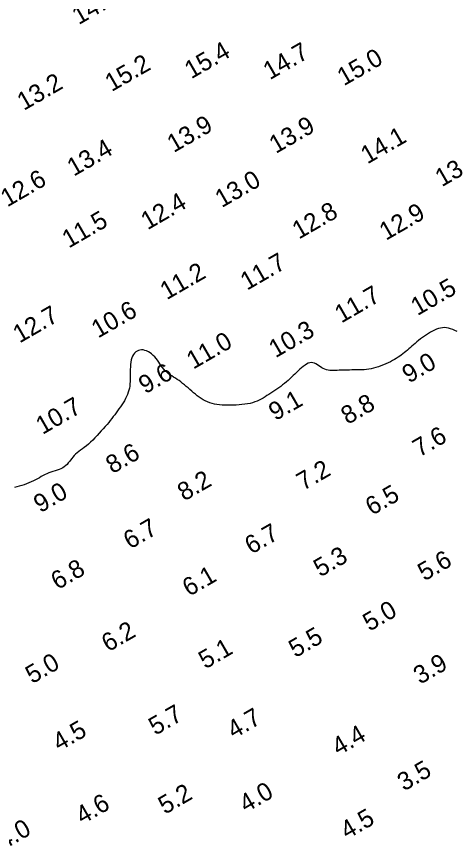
# Model space of a CAD drawing. Extents: x 3024098 to 3056816, y 418252 to 509144.
# Drawn here: x 3031794.5 to 3031916.7, y 418328.2 to 418559 of the extents above; entities that cross this region are included whole.
import ezdxf

# ---------------------------------------------------------------- set-up
doc = ezdxf.new("R2010")
doc.units = 0
doc.layers.add('V-CHAN-CONT-EL10', color=7, linetype='Continuous')
doc.layers.add('V-TOPO-SOUN-0911', color=7, linetype='Continuous')

msp = doc.modelspace()

# ---------------------------------------------------------------- linework, layer by layer
at = {"layer": 'V-CHAN-CONT-EL10'}
msp.add_lwpolyline([(3031916.96, 418471.42), (3031916.35, 418471.74), (3031915.74, 418472.01), (3031915.15, 418472.24), (3031914.56, 418472.4), (3031913.99, 418472.5), (3031913.42, 418472.54), (3031912.87, 418472.51), (3031912.31, 418472.42), (3031911.76, 418472.28), (3031911.21, 418472.1), (3031910.66, 418471.86), (3031910.1, 418471.59), (3031909.54, 418471.28), (3031908.98, 418470.94), (3031908.41, 418470.57), (3031907.85, 418470.18), (3031907.3, 418469.78), (3031906.77, 418469.37), (3031906.25, 418468.96), (3031905.75, 418468.55), (3031905.27, 418468.15), (3031904.81, 418467.75), (3031904.37, 418467.37), (3031903.95, 418466.99), (3031903.53, 418466.62), (3031903.12, 418466.26), (3031902.71, 418465.91), (3031902.29, 418465.57), (3031901.87, 418465.23), (3031901.44, 418464.91), (3031901, 418464.58), (3031900.54, 418464.27), (3031900.05, 418463.96), (3031899.54, 418463.65), (3031898.99, 418463.35), (3031898.41, 418463.04), (3031897.79, 418462.75), (3031897.15, 418462.45), (3031896.47, 418462.17), (3031895.78, 418461.91), (3031895.09, 418461.66), (3031894.39, 418461.44), (3031893.7, 418461.25), (3031893.03, 418461.09), (3031892.39, 418460.97), (3031891.76, 418460.88), (3031891.15, 418460.83), (3031890.56, 418460.79), (3031889.97, 418460.77), (3031889.39, 418460.76), (3031888.81, 418460.76), (3031888.23, 418460.76), (3031887.64, 418460.75), (3031887.05, 418460.74), (3031886.45, 418460.73), (3031885.86, 418460.71), (3031885.28, 418460.69), (3031884.7, 418460.67), (3031884.14, 418460.66), (3031883.59, 418460.64), (3031883.06, 418460.62), (3031882.54, 418460.61), (3031882.04, 418460.62), (3031881.56, 418460.65), (3031881.09, 418460.71), (3031880.64, 418460.8), (3031880.19, 418460.94), (3031879.76, 418461.12), (3031879.34, 418461.35), (3031878.93, 418461.62), (3031878.52, 418461.9), (3031878.12, 418462.17), (3031877.71, 418462.42), (3031877.3, 418462.63), (3031876.89, 418462.76), (3031876.46, 418462.81), (3031876.02, 418462.76), (3031875.58, 418462.62), (3031875.13, 418462.39), (3031874.67, 418462.1), (3031874.2, 418461.75), (3031873.73, 418461.36), (3031873.27, 418460.94), (3031872.8, 418460.51), (3031872.33, 418460.06), (3031871.87, 418459.62), (3031871.41, 418459.17), (3031870.94, 418458.73), (3031870.46, 418458.29), (3031869.98, 418457.85), (3031869.48, 418457.43), (3031868.98, 418457.01), (3031868.45, 418456.6), (3031867.92, 418456.2), (3031867.38, 418455.8), (3031866.83, 418455.42), (3031866.28, 418455.04), (3031865.72, 418454.68), (3031865.18, 418454.32), (3031864.63, 418453.96), (3031864.1, 418453.61), (3031863.57, 418453.28), (3031863.03, 418452.95), (3031862.49, 418452.64), (3031861.93, 418452.35), (3031861.34, 418452.09), (3031860.73, 418451.85), (3031860.08, 418451.64), (3031859.39, 418451.46), (3031858.66, 418451.32), (3031857.9, 418451.2), (3031857.13, 418451.11), (3031856.34, 418451.04), (3031855.54, 418450.99), (3031854.74, 418450.96), (3031853.94, 418450.94), (3031853.16, 418450.94), (3031852.39, 418450.95), (3031851.64, 418450.98), (3031850.91, 418451.04), (3031850.19, 418451.13), (3031849.5, 418451.25), (3031848.83, 418451.4), (3031848.18, 418451.6), (3031847.56, 418451.85), (3031846.96, 418452.13), (3031846.38, 418452.45), (3031845.82, 418452.8), (3031845.27, 418453.18), (3031844.74, 418453.58), (3031844.22, 418454), (3031843.7, 418454.43), (3031843.19, 418454.87), (3031842.68, 418455.31), (3031842.18, 418455.75), (3031841.67, 418456.19), (3031841.17, 418456.61), (3031840.66, 418457.02), (3031840.16, 418457.41), (3031839.65, 418457.78), (3031839.14, 418458.12), (3031838.63, 418458.45), (3031838.12, 418458.76), (3031837.62, 418459.08), (3031837.14, 418459.4), (3031836.67, 418459.74), (3031836.22, 418460.1), (3031835.8, 418460.5), (3031835.41, 418460.95), (3031835.05, 418461.42), (3031834.69, 418461.92), (3031834.35, 418462.43), (3031834, 418462.94), (3031833.65, 418463.45), (3031833.29, 418463.94), (3031832.9, 418464.4), (3031832.49, 418464.82), (3031832.05, 418465.2), (3031831.6, 418465.54), (3031831.13, 418465.82), (3031830.66, 418466.05), (3031830.18, 418466.21), (3031829.71, 418466.31), (3031829.25, 418466.34), (3031828.8, 418466.3), (3031828.38, 418466.19), (3031827.98, 418466.01), (3031827.61, 418465.76), (3031827.27, 418465.44), (3031826.98, 418465.06), (3031826.72, 418464.61), (3031826.52, 418464.1), (3031826.37, 418463.54), (3031826.26, 418462.92), (3031826.18, 418462.27), (3031826.14, 418461.59), (3031826.12, 418460.89), (3031826.11, 418460.18), (3031826.11, 418459.48), (3031826.11, 418458.8), (3031826.09, 418458.14), (3031826.06, 418457.51), (3031826.02, 418456.89), (3031825.94, 418456.29), (3031825.85, 418455.7), (3031825.71, 418455.11), (3031825.55, 418454.54), (3031825.34, 418453.96), (3031825.08, 418453.37), (3031824.79, 418452.79), (3031824.47, 418452.2), (3031824.12, 418451.62), (3031823.75, 418451.04), (3031823.36, 418450.47), (3031822.97, 418449.91), (3031822.57, 418449.36), (3031822.18, 418448.83), (3031821.78, 418448.3), (3031821.39, 418447.78), (3031820.98, 418447.26), (3031820.55, 418446.73), (3031820.11, 418446.18), (3031819.64, 418445.62), (3031819.14, 418445.03), (3031818.61, 418444.42), (3031818.05, 418443.79), (3031817.48, 418443.15), (3031816.88, 418442.51), (3031816.28, 418441.88), (3031815.67, 418441.27), (3031815.07, 418440.69), (3031814.47, 418440.16), (3031813.9, 418439.67), (3031813.33, 418439.23), (3031812.8, 418438.81), (3031812.28, 418438.43), (3031811.79, 418438.05), (3031811.33, 418437.69), (3031810.91, 418437.32), (3031810.51, 418436.94), (3031810.15, 418436.54), (3031809.82, 418436.12), (3031809.5, 418435.7), (3031809.19, 418435.29), (3031808.87, 418434.88), (3031808.54, 418434.5), (3031808.17, 418434.14), (3031807.77, 418433.82), (3031807.32, 418433.55), (3031806.83, 418433.3), (3031806.3, 418433.09), (3031805.75, 418432.9), (3031805.19, 418432.71), (3031804.61, 418432.53), (3031804.04, 418432.34), (3031803.48, 418432.12), (3031802.94, 418431.89), (3031802.41, 418431.64), (3031801.89, 418431.36), (3031801.36, 418431.08), (3031800.84, 418430.78), (3031800.3, 418430.48), (3031799.74, 418430.18), (3031799.17, 418429.89), (3031798.56, 418429.6), (3031797.93, 418429.33), (3031797.28, 418429.07), (3031796.62, 418428.82), (3031795.95, 418428.6), (3031795.27, 418428.41), (3031794.6, 418428.23), (3031793.93, 418428.1)], dxfattribs=at)

# ---------------------------------------------------------------- texts
at = {"layer": 'V-TOPO-SOUN-0911'}
for s, p in [('14.9 ', (3031811.77, 418556.64)), ('15.4 ', (3031843.04, 418541.58)), ('14.7 ', (3031864.89, 418541.31)), ('15.0 ', (3031885.47, 418539.64)), ('15.2 ', (3031820.92, 418538.03)), ('13.2 ', (3031796.51, 418532.78)), ('13.9 ', (3031838.18, 418521.07)), ('13.9 ', (3031866.56, 418520.81)), ('14.1 ', (3031892, 418517.9)), ('13.4 ', (3031810.39, 418514.48)), ('13.3 ', (3031912.69, 418511.56)), ('12.6 ', (3031791.92, 418505.95)), ('13.0 ', (3031851.52, 418505.75)), ('12.4 ', (3031830.9, 418499.58)), ('12.8 ', (3031872.96, 418496.99)), ('12.9 ', (3031897.17, 418496.66)), ('11.5 ', (3031809, 418494.5)), ('11.7 ', (3031858.55, 418482.78)), ('11.2 ', (3031836.24, 418480.13)), ('10.5 ', (3031905.92, 418475.73)), ('11.7 ', (3031884.77, 418473.66)), ('12.7 ', (3031795.33, 418468.09)), ('10.6 ', (3031817.15, 418469.47)), ('10.3 ', (3031866.46, 418463.98)), ('11.0 ', (3031843.61, 418460.83)), ('9.0', (3031903.52, 418456.94)), ('9.6', (3031830.27, 418453.96)), ('10.7 ', (3031801.7, 418442.66)), ('9.1', (3031866.41, 418446.49)), ('8.8', (3031886.51, 418445.45)), ('7.6', (3031906.45, 418436.4)), ('8.6', (3031821.15, 418431.75)), ('7.2', (3031874.17, 418427.08)), ('8.2', (3031841.07, 418424.16)), ('9.0', (3031801.09, 418420.88)), ('6.5', (3031893.29, 418420.16)), ('6.7', (3031826.04, 418410.78)), ('6.7', (3031859.77, 418409.36)), ('5.3', (3031878.89, 418403.03)), ('5.6', (3031907.86, 418401.92)), ('6.8', (3031805.9, 418399.49)), ('6.1', (3031842.43, 418397.63)), ('5.0', (3031892.59, 418387.94)), ('6.2', (3031819.97, 418382.2)), ('5.5', (3031871.99, 418380.59)), ('5.1', (3031846.95, 418377.46)), ('5.0', (3031798.83, 418373.34)), ('3.9', (3031906.65, 418373.18)), ('5.7', (3031833.06, 418359)), ('4.7', (3031854.88, 418358.05)), ('4.5', (3031806.35, 418354.61)), ('4.4', (3031883.98, 418353.36)), ('3.5', (3031902.18, 418343.49)), ('5.2', (3031835.72, 418337.02)), ('4.0', (3031858.24, 418337.51)), ('4.6', (3031812.78, 418334.24)), ('4.5', (3031886.36, 418330.1)), ('4.0', (3031790.89, 418327.18))]:
    msp.add_text(s, height=5, rotation=30, dxfattribs=at).set_placement(p)

doc.saveas('drawing.dxf')
